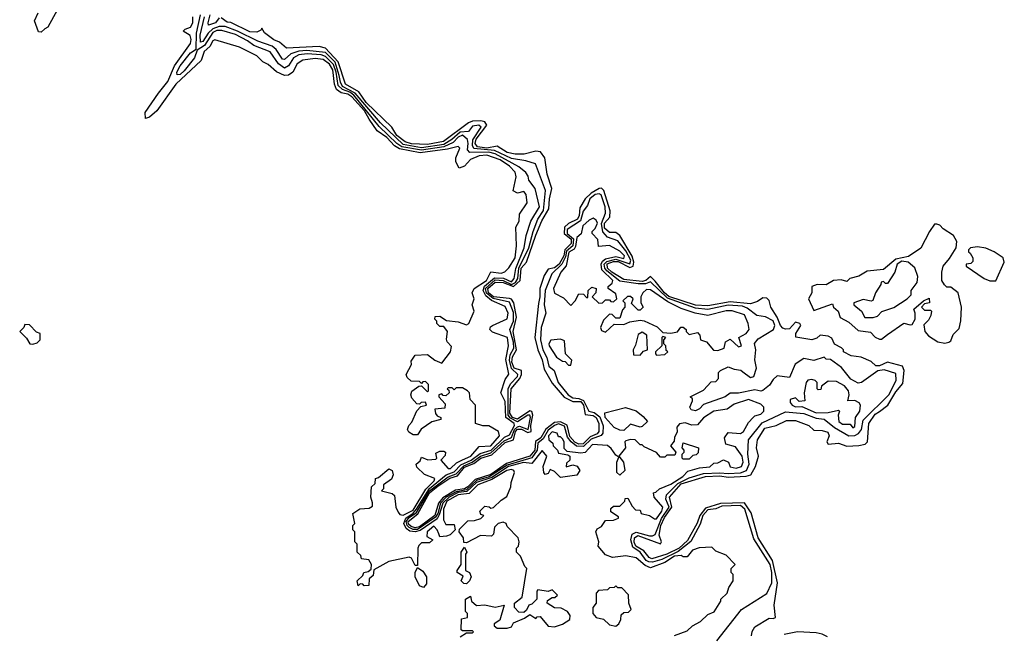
# Model space of a CAD drawing. Extents: x 2737310 to 2869991, y 870230 to 1012730.
# Tile 476 of 479: x 2814970 to 2819786, y 952313 to 955321. Entities that reach past the tile are written whole.
import ezdxf

# ---------------------------------------------------------------- set-up
doc = ezdxf.new("R2010")
doc.units = 0

msp = doc.modelspace()

# ---------------------------------------------------------------- linework, layer by layer
at = {"layer": '0CON02XD'}
for points in [[(2815153, 955367), (2815107.5, 955285), (2815093, 955277), (2815075, 955260), (2815061.7, 955261.7), (2815042.5, 955315), (2815060, 955355)], [(2817618.3, 952441.7), (2817585, 952442.5), (2817550, 952465), (2817551.7, 952478.3), (2817575, 952492.5), (2817587, 952493), (2817600, 952505), (2817575, 952530), (2817555, 952522.5), (2817505, 952530), (2817500, 952525), (2817500, 952485), (2817475, 952460), (2817460, 952455), (2817448.3, 952431.7), (2817435, 952420), (2817411.7, 952421.7), (2817390, 952445), (2817390, 952465), (2817427.5, 952495), (2817450, 952635), (2817440, 952645), (2817420, 952695), (2817400, 952715), (2817400, 952735), (2817410, 952745), (2817412.5, 952765), (2817407.5, 952785), (2817355, 952840), (2817350, 952855), (2817335, 952862.5), (2817310, 952855), (2817293, 952837), (2817287, 952803), (2817277, 952793), (2817223.6, 952796.4), (2817155, 952760), (2817141.7, 952761.7), (2817140, 952785), (2817120, 952815), (2817121.7, 952828.3), (2817161.7, 952868.3), (2817195, 952870), (2817225, 952880), (2817240, 952895), (2817225, 952900), (2817220, 952915), (2817245, 952940), (2817267, 952937), (2817275, 952930), (2817287, 952933), (2817325, 952970), (2817353, 952987), (2817372.5, 953035), (2817373.6, 953056.4), (2817390, 953105), (2817387.5, 953115), (2817375, 953120), (2817353.3, 953115), (2817280, 953070), (2817210, 953045), (2817168.2, 953001.8), (2817115, 952996.5), (2817059.5, 952965), (2817042.9, 952925), (2817043.6, 952873.6), (2817055, 952850), (2817095, 952850), (2817100, 952825), (2817075, 952800), (2817057, 952793), (2817025, 952790), (2817020, 952805), (2817012.5, 952825), (2816995, 952842.5), (2816962.5, 952815), (2816961.7, 952791.7), (2816990, 952775), (2816975, 952760), (2816935, 952760), (2816923, 952747), (2816917.5, 952735), (2816915, 952650), (2816905, 952650), (2816886.4, 952686.4), (2816875, 952690), (2816775, 952670), (2816701.7, 952628.3), (2816698.3, 952601.7), (2816680, 952585), (2816678.3, 952551.7), (2816655, 952550), (2816648.3, 952558.3), (2816635, 952560), (2816625, 952550), (2816620, 952575), (2816648.3, 952601.7), (2816653.6, 952616.4), (2816675, 952620), (2816688.3, 952631.7), (2816690, 952655), (2816678.3, 952678.3), (2816641.7, 952681.7), (2816638.3, 952698.3), (2816620, 952715), (2816620, 952755), (2816610, 952765), (2816610, 952815), (2816600, 952825), (2816600, 952845), (2816610, 952855), (2816600, 952905), (2816633, 952927), (2816679.3, 952930.7), (2816695, 952940), (2816696.4, 952956.4), (2816687.5, 952985), (2816690, 953035), (2816708.3, 953051.7), (2816710, 953075), (2816725, 953080), (2816775, 953122.5), (2816792.5, 953115), (2816797, 953093), (2816788.3, 953071.7), (2816750, 953045), (2816750, 953025), (2816740, 953015), (2816791.7, 953001.7), (2816803, 952993), (2816810, 952935), (2816820.5, 952910.5), (2816829.3, 952899.3), (2816845, 952896), (2816895, 952920), (2816956.6, 953023.4), (2816998, 953065), (2817000, 953075), (2816950, 953095), (2816911.7, 953131.7), (2816910, 953145), (2816928.3, 953161.7), (2816935, 953180), (2816967, 953167), (2817005, 953170), (2817010, 953175), (2817005, 953200), (2817025, 953210), (2817045, 953210), (2817052.5, 953205), (2817051.7, 953188.3), (2817030, 953165), (2817065, 953124), (2817077.5, 953125), (2817106.9, 953153.1), (2817135, 953166.7), (2817176.2, 953185), (2817217.5, 953232.5), (2817275, 953236), (2817316, 953285), (2817312.5, 953305), (2817265, 953333.3), (2817235, 953333.8), (2817200, 953345), (2817200, 953435), (2817173, 953463), (2817170, 953495), (2817160, 953505), (2817135, 953520), (2817105, 953520), (2817095, 953510), (2817085, 953520), (2817065, 953520), (2817060, 953515), (2817068.3, 953508.3), (2817070, 953495), (2817055, 953480), (2817041.7, 953481.7), (2817035, 953490), (2817020, 953485), (2817020, 953475), (2817051.7, 953441.7), (2817050, 953420), (2817000, 953415), (2817003, 953393), (2817011.7, 953381.7), (2817030, 953375), (2817030, 953365), (2816985, 953352.5), (2816933.6, 953316.4), (2816915, 953290), (2816895, 953290), (2816873, 953303), (2816867.5, 953315), (2816873.3, 953335), (2816888.3, 953351.7), (2816913, 953407), (2816931.7, 953428.3), (2816960, 953435), (2816955, 953450), (2816933, 953447), (2816925, 953440), (2816911.7, 953441.7), (2816888.3, 953468.3), (2816882.5, 953485), (2816887.5, 953502.5), (2816921.7, 953528.3), (2816935, 953530), (2816965, 953500), (2816970, 953505), (2816970, 953535), (2816955, 953550), (2816941.7, 953548.3), (2816935, 953540), (2816925, 953550), (2816885, 953552.5), (2816865, 953570), (2816860, 953585), (2816887, 953633), (2816885, 953650), (2816905, 953680), (2816965, 953682.5), (2817000, 953655), (2817035, 953640), (2817077.5, 953695), (2817081.7, 953721.7), (2817060, 953745), (2817057, 953757), (2817062.5, 953795), (2817045, 953820), (2817025, 953820), (2817010, 953835), (2817010, 953845), (2817000, 953855), (2817001.7, 953868.3), (2817025, 953870), (2817058.3, 953848.3), (2817115, 953842.5), (2817155, 953827.5), (2817167.5, 953835), (2817192.5, 953895), (2817183.3, 953925), (2817192.5, 953955), (2817183.3, 953985), (2817192.5, 954005), (2817252.5, 954045), (2817275, 954087.5), (2817325, 954080), (2817343, 954087), (2817363, 954107), (2817393.3, 954155), (2817400, 954215), (2817396.7, 954305), (2817413.3, 954335), (2817415, 954370), (2817452.5, 954425), (2817447.5, 954465), (2817435, 954480), (2817405, 954472.5), (2817383, 954483), (2817397.7, 954552.3), (2817394.2, 954575), (2817365.7, 954605), (2817320, 954635), (2817255, 954658.2), (2817217.5, 954655), (2817175, 954637.5), (2817145, 954603.8), (2817120, 954595), (2817103.3, 954625), (2817103.3, 954645), (2817122.5, 954692.5), (2817115, 954700), (2817062.8, 954687.2), (2816929.4, 954669.4), (2816828.4, 954688.4), (2816803.1, 954703.1), (2816765, 954744.2), (2816717.8, 954777.8), (2816679.5, 954835), (2816656.1, 954875), (2816595, 954944.4), (2816575, 954956.9), (2816542.7, 954962.7), (2816520, 954980), (2816510, 955005), (2816501.8, 955075), (2816485, 955104.2), (2816455, 955126.7), (2816415, 955131.1), (2816355, 955123.8), (2816326.7, 955105), (2816305.9, 955064.1), (2816285, 955050), (2816265, 955048.8), (2816225.9, 955065.9), (2816185, 955102.5), (2816160, 955115), (2816130, 955145), (2816045, 955187.5), (2815925, 955222.5), (2815915, 955217.5), (2815899.4, 955190.6), (2815872.5, 955165), (2815858, 955122), (2815734.2, 955005), (2815640.6, 954875), (2815605, 954844.2), (2815585, 954837.5), (2815583.3, 954866.7), (2815648.2, 954961.8), (2815695, 955018.8), (2815727.5, 955095), (2815806, 955205), (2815808.8, 955225), (2815803.6, 955243.6), (2815770, 955265), (2815780, 955275), (2815806.1, 955283.9), (2815816.2, 955305), (2815817.5, 955335)], [(2816911.4, 952925), (2816974.1, 953025.9), (2817056.4, 953093.6), (2817095, 953107.5), (2817128.2, 953141.8), (2817178.9, 953165), (2817222.4, 953197.6), (2817275.5, 953215), (2817341.7, 953278.3), (2817365, 953288.6), (2817390, 953335), (2817388.1, 953345), (2817347.8, 953375), (2817345, 953452.5), (2817323.8, 953495), (2817345, 953560), (2817363, 953587), (2817348.3, 953658.3), (2817360, 953725), (2817356.2, 953765), (2817282.3, 953792.3), (2817270, 953805), (2817272.7, 953817.3), (2817282.5, 953825), (2817355, 953857.5), (2817358.8, 953885), (2817345, 953916.7), (2817276.9, 953946.9), (2817250.4, 953970.4), (2817237.1, 953995), (2817243.8, 954016.2), (2817291.9, 954058.1), (2817336, 954056), (2817375, 954038.9), (2817387.8, 954055), (2817396.7, 954103.3), (2817436.9, 954205), (2817447.5, 954265), (2817470.8, 954335), (2817511.9, 954405), (2817491.2, 954495), (2817460, 954535), (2817456.7, 954555), (2817445, 954572.5), (2817410.9, 954600.9), (2817295, 954665.4), (2817265, 954672.2), (2817171.1, 954671.1), (2817160, 954685), (2817164.3, 954715), (2817160, 954735), (2817135, 954755.6), (2817115, 954746.7), (2817090.2, 954719.8), (2817045, 954698.4), (2816935, 954682.4), (2816839.5, 954699.5), (2816815.3, 954715.3), (2816728.5, 954798.5), (2816605, 954951.5), (2816585, 954965.9), (2816549.1, 954979.1), (2816528.4, 954998.4), (2816518.2, 955065), (2816505, 955101.4), (2816465, 955141.8), (2816445, 955148.8), (2816375.6, 955154.4), (2816335, 955150), (2816310, 955135), (2816284, 955095), (2816264.4, 955084.4), (2816235.5, 955105.5), (2816195, 955164), (2816114.5, 955194.5), (2816085, 955217.1), (2816025, 955248.9), (2815958.7, 955268.7), (2815935, 955268.2), (2815915, 955258.9), (2815874.7, 955195.3), (2815838.3, 955171.7), (2815825.8, 955135), (2815775, 955071.4), (2815755, 955053.1), (2815740.8, 955050.8), (2815738.6, 955065), (2815754.7, 955095.3), (2815805, 955158.8), (2815833, 955177), (2815835.4, 955254.6), (2815854.4, 955344.4)], [(2818507, 953597), (2818545, 953570), (2818560, 953575), (2818573.3, 953615), (2818566.1, 953656.1), (2818571.2, 953705), (2818564.2, 953735.8), (2818581.2, 953758.8), (2818657.5, 953805), (2818663.8, 953825), (2818655, 953846.7), (2818617.3, 953867.3), (2818575, 953873.3), (2818528.9, 953908.9), (2818505, 953918.5), (2818435, 953923.5), (2818335, 953902.2), (2818275, 953909.6), (2818138.7, 953958.7), (2818055, 954037.5), (2818030.9, 954029.1), (2817995, 954028.2), (2817905, 954041.5), (2817842.5, 954092.5), (2817832.5, 954105), (2817829.3, 954125), (2817841.9, 954138.1), (2817885, 954148.8), (2817954.2, 954125.8), (2817958.8, 954145), (2817935, 954190), (2817895, 954238.8), (2817845, 954257.5), (2817822.1, 954282.1), (2817816.4, 954323.6), (2817835.6, 954374.4), (2817834, 954405), (2817814.3, 954464.3), (2817805, 954469.2), (2817785, 954465.6), (2817759.2, 954445), (2817747.5, 954412.5), (2817725.6, 954384.4), (2817712.8, 954337.2), (2817648.1, 954295), (2817647.5, 954275), (2817678, 954248), (2817675.3, 954215), (2817645, 954188.9), (2817639.8, 954160.2), (2817622.3, 954125), (2817573.4, 954076.6), (2817540, 953995), (2817536, 953925), (2817543.3, 953885), (2817520.8, 953815), (2817517.1, 953755), (2817528.6, 953705), (2817547.6, 953667.6), (2817558.8, 953625), (2817584.1, 953604.1), (2817604, 953545), (2817652, 953485), (2817675, 953470), (2817705, 953467.7), (2817728.1, 953458.1), (2817754, 953405), (2817779.1, 953399.1), (2817807.9, 953377.9), (2817823.2, 953333.2), (2817821.9, 953298.1), (2817813.7, 953286.3), (2817765, 953268.5), (2817728.1, 953231.9), (2817694, 953234), (2817667.9, 953255), (2817648.7, 953278.7), (2817635, 953331.5), (2817605, 953343.1), (2817585, 953335.4), (2817555, 953312.9), (2817530.1, 953269.9), (2817505, 953248.6), (2817501.2, 953215), (2817475, 953176.2), (2817355, 953141.7), (2817267, 953083), (2817205, 953066.1), (2817155, 953020.7), (2817105, 953011.1), (2817056.7, 952985), (2817029, 952955), (2817015.2, 952905), (2817003.6, 952886.4), (2816915, 952826.5), (2816895, 952826.6), (2816875, 952835.3), (2816864.7, 952845), (2816861, 952865), (2816875, 952884.2), (2816911, 952909), (2816974.1, 953015.9), (2817065, 953083.5), (2817105, 953097.7), (2817141.6, 953138.4), (2817182.5, 953155), (2817224.4, 953185.6), (2817275, 953201.6), (2817339.3, 953260.7), (2817375, 953275.6), (2817389.7, 953315), (2817405, 953329.2), (2817415, 953331.3), (2817456.9, 953315), (2817467.8, 953375), (2817465, 953385.6), (2817455, 953386.1), (2817405, 953352.5), (2817370.2, 953370.2), (2817359.2, 953385), (2817358.8, 953515), (2817370.7, 953539.3), (2817405.5, 953575), (2817406.5, 953585), (2817374.8, 953614.8), (2817366.3, 953655), (2817369.3, 953680.7), (2817387.2, 953712.8), (2817385, 953743.3), (2817367.5, 953805), (2817385.3, 953845), (2817385, 953887.5), (2817365, 953939.4), (2817285, 953956.2), (2817253.2, 953983.2), (2817249, 954005), (2817295, 954047.4), (2817335, 954045.3), (2817375, 954025.3), (2817395.3, 954035), (2817406.2, 954055), (2817411.8, 954105), (2817459.5, 954205), (2817481.1, 954285), (2817504.6, 954345.4), (2817532.4, 954387.6), (2817542, 954485), (2817492.5, 954615), (2817445, 954630), (2817375, 954641.9), (2817291.7, 954681.7), (2817191.5, 954691.5), (2817184.5, 954705), (2817187.1, 954732.9), (2817227.1, 954795), (2817215, 954804.3), (2817185, 954800.8), (2817165, 954773.8), (2817125, 954771.1), (2817084.4, 954735), (2817045, 954710.6), (2816935, 954694.1), (2816845, 954711.1), (2816735, 954815.7), (2816611.2, 954961.2), (2816548.9, 954995), (2816538.5, 955015), (2816532.6, 955047.4), (2816512.6, 955112.6), (2816465, 955160), (2816375, 955171.1), (2816335, 955167.9), (2816295.4, 955154.6), (2816265, 955126.2), (2816255, 955128.8), (2816224.2, 955175), (2816205, 955190.8), (2816135, 955215.8), (2816035.3, 955265.3), (2815975, 955287.3), (2815945, 955287.3), (2815914.2, 955275.8), (2815891.1, 955255), (2815865, 955214), (2815855, 955211.2), (2815852.5, 955245), (2815873.6, 955335)], [(2815945, 955330), (2815927.5, 955305), (2815893.9, 955293.9), (2815891.2, 955305), (2815901.2, 955345)], [(2817161.6, 953035), (2817145, 953025.2), (2817102.1, 953017.9), (2817039, 952981), (2817018.9, 952955), (2817000, 952895), (2816925, 952839.5), (2816905, 952834.3), (2816885, 952840), (2816871.9, 952851.9), (2816870.8, 952865), (2816916.7, 952903.3), (2816974, 953005), (2817015, 953038.6), (2817073.1, 953076.9), (2817111.8, 953088.2), (2817145, 953130.5), (2817190.6, 953149.4), (2817225, 953175.3), (2817278.5, 953191.5), (2817345, 953252.2), (2817384.7, 953265.3), (2817394.8, 953305), (2817405, 953316.9), (2817425, 953316.7), (2817455, 953300.8), (2817471.5, 953305), (2817470.5, 953335), (2817480.3, 953385), (2817475, 953404.3), (2817465, 953406.2), (2817405, 953365.9), (2817380, 953375), (2817367.7, 953395), (2817373.3, 953515), (2817416.5, 953565), (2817423.8, 953585), (2817423.8, 953605), (2817388.5, 953615), (2817377.7, 953645), (2817379.6, 953670.4), (2817400, 953705), (2817383.3, 953795), (2817399.4, 953865), (2817386.1, 953935), (2817375, 953953.5), (2817366.5, 953956.5), (2817287.5, 953965), (2817263.1, 953985), (2817258.9, 954005), (2817295, 954037.3), (2817335, 954035.7), (2817385, 954015.3), (2817417.9, 954045), (2817423.1, 954105), (2817448.5, 954135), (2817494, 954266), (2817524, 954336), (2817558.5, 954395), (2817561.1, 954445), (2817572.5, 954495), (2817550, 954565), (2817538, 954645), (2817516.7, 954675), (2817495, 954677.5), (2817437, 954663), (2817393.4, 954663.4), (2817355, 954671.9), (2817305, 954702), (2817255, 954692.7), (2817209.2, 954699.2), (2817197.2, 954715), (2817203.2, 954736.8), (2817254.4, 954805), (2817245, 954821.9), (2817225, 954826.5), (2817185, 954824.4), (2817165, 954817.1), (2817043.3, 954725), (2816965, 954710), (2816886.2, 954713.8), (2816855, 954723.5), (2816815, 954754.4), (2816790, 954795), (2816665, 954915.8), (2816628, 954968), (2816563.1, 955005), (2816527.8, 955115), (2816465, 955181.4), (2816435, 955189.2), (2816275, 955181.2), (2816241.2, 955211.2), (2816212.4, 955222.4), (2816167, 955257), (2816155, 955280), (2816150, 955270), (2816130, 955260), (2816095, 955261.4), (2816003, 955307), (2815985, 955308.8), (2815955, 955330)], [(2818550, 952305), (2818553, 952327), (2818565, 952350), (2818635, 952392.5), (2818655, 952390), (2818667.5, 952395), (2818660, 952455), (2818676.7, 952565), (2818651.8, 952675), (2818582.2, 952785), (2818546.9, 952906.9), (2818515, 952956.4), (2818397.4, 952952.6), (2818325, 952930.7), (2818296.1, 952895), (2818283.2, 952856.8), (2818237, 952773), (2818195.6, 952734.4), (2818135, 952705.4), (2818062.6, 952682.6), (2818048.5, 952688.5), (2818022.3, 952722.3), (2818003.3, 952733.3), (2817983.9, 952743.9), (2817974.7, 952764.7), (2817977.3, 952785), (2817993.4, 952796.6), (2818105, 952756.7), (2818109.2, 952765), (2818097.9, 952797.9), (2818106.4, 952845), (2818124.5, 952885.5), (2818160.3, 952935), (2818147.7, 952985), (2818205, 953049.7), (2818324.1, 953085.9), (2818395, 953088.2), (2818435, 953082.3), (2818523.1, 953086.9), (2818545.7, 953094.3), (2818568.8, 953135), (2818583.3, 953185), (2818573.8, 953225), (2818578.1, 953265), (2818615, 953322.2), (2818670, 953335), (2818720.7, 953359.3), (2818765, 953360), (2818830, 953335), (2818855, 953312.5), (2818895, 953311.2), (2818923, 953303), (2818930, 953285), (2818917.5, 953255), (2818925, 953243.3), (2818975, 953248.8), (2819016.2, 953233.8), (2819075, 953236.7), (2819105, 953243.8), (2819117.5, 953255), (2819124, 953345), (2819155, 953390), (2819175, 953404), (2819215.6, 953434.4), (2819255, 953500), (2819289.1, 953540.9), (2819296, 953605), (2819287.5, 953625), (2819215, 953645.5), (2819175, 953627.1), (2819157.6, 953627.6), (2819135, 953647.5), (2819085, 953670), (2819036.1, 953676.1), (2819000, 953695), (2819000, 953705), (2818990, 953715), (2818955, 953732.5), (2818943, 953763), (2818925, 953772.5), (2818885, 953777.5), (2818868.3, 953761.7), (2818845, 953754), (2818766.7, 953766.7), (2818766.2, 953785), (2818790, 953825), (2818786.2, 953835), (2818765, 953841.2), (2818735, 953808.1), (2818715, 953806.5), (2818702.2, 953812.2), (2818690.5, 953825), (2818675, 953865.8), (2818643.3, 953915), (2818635, 953947.5), (2818625, 953958), (2818605, 953959.2), (2818578.6, 953941.4), (2818545, 953931.1), (2818445, 953940.8), (2818335, 953920.9), (2818275, 953924.6), (2818145, 953965.9), (2818123.8, 953983.8), (2818078, 954042), (2818055, 954064.4), (2818031.9, 954045), (2818015, 954039.5), (2817925, 954049.1), (2817866.2, 954085), (2817845.3, 954105), (2817844.1, 954125.9), (2817875, 954138), (2817897.5, 954137.5), (2817955, 954107.7), (2817970.4, 954115), (2817974.1, 954135), (2817965, 954164.4), (2817905, 954265.7), (2817885, 954280), (2817855, 954278.9), (2817830.6, 954300.6), (2817830, 954325), (2817856.7, 954355), (2817857.9, 954385), (2817827.5, 954485), (2817816.3, 954496.3), (2817805, 954495.6), (2817765, 954472.7), (2817735.5, 954445), (2817710, 954400), (2817707, 954363), (2817698.9, 954345), (2817655, 954324.5), (2817633.9, 954305), (2817632.8, 954275), (2817666.6, 954246.6), (2817667.5, 954225), (2817636.9, 954195), (2817631.2, 954165), (2817608, 954125), (2817585, 954106.2), (2817555, 954100), (2817535, 954068.8), (2817513.7, 954006.3), (2817514.4, 953965), (2817507.6, 953932.4), (2817489.5, 953765), (2817504.5, 953705), (2817526.2, 953656.2), (2817535, 953611.2), (2817575, 953542.9), (2817633.3, 953473.3), (2817675, 953453.3), (2817715, 953452.7), (2817728.4, 953435), (2817735, 953388.6), (2817775, 953383.4), (2817788.8, 953375), (2817802.4, 953345), (2817802.7, 953305), (2817795, 953294.5), (2817760.4, 953279.6), (2817725.2, 953244.8), (2817705, 953243.5), (2817685, 953253.2), (2817660.7, 953280.7), (2817647.1, 953337.1), (2817615, 953353.1), (2817585, 953349.4), (2817543.7, 953316.3), (2817518.8, 953275), (2817492.9, 953257.1), (2817490, 953215), (2817465.6, 953184.4), (2817351.2, 953148.8), (2817274.6, 953095), (2817198.5, 953071.5), (2817161.6, 953035)], [(2817665, 953922.5), (2817687.5, 953945), (2817705, 953980), (2817727.5, 953977.5), (2817741.7, 953961.7), (2817748.3, 953961.7), (2817750, 953995), (2817768.3, 954011.7), (2817790, 954005), (2817787.5, 953985), (2817770, 953965), (2817803, 953933), (2817820, 953935), (2817835, 953950), (2817855, 953950), (2817861.7, 953941.7), (2817875, 953940), (2817890, 953955), (2817885, 953980), (2817847.5, 954005), (2817847.5, 954015), (2817868, 954032), (2817871.2, 954045), (2817816.8, 954096.8), (2817814.3, 954125), (2817820.3, 954139.7), (2817835, 954150.5), (2817885, 954162.5), (2817925, 954152.9), (2817927.5, 954165), (2817905, 954188), (2817855, 954216.2), (2817801.7, 954211.7), (2817797.5, 954245), (2817770, 954275), (2817770, 954285), (2817785, 954300), (2817795.8, 954325), (2817789.3, 954339.3), (2817775, 954350), (2817755, 954340), (2817725, 954312.5), (2817716.2, 954273.8), (2817694.3, 954255.7), (2817688.8, 954211.2), (2817681.4, 954198.6), (2817656.6, 954183.4), (2817642.7, 954117.3), (2817617.5, 954085), (2817581.2, 954005), (2817585, 953982.5), (2817629.3, 953959.3), (2817665, 953922.5)], [(2819495, 953738.8), (2819515, 953742.5), (2819525, 953750), (2819535, 953780), (2819565, 953810), (2819573, 953847), (2819576.1, 953913.9), (2819560.8, 953985), (2819525, 954012.5), (2819505, 954012.5), (2819493.6, 954023.6), (2819480, 954045), (2819480, 954085), (2819486.7, 954115), (2819518.3, 954151.7), (2819550, 954205), (2819553.3, 954235), (2819537.5, 954265), (2819487, 954297), (2819470, 954315), (2819455, 954320), (2819445, 954320), (2819420, 954285), (2819377.8, 954202.2), (2819317.8, 954162.2), (2819255, 954148.5), (2819195, 954098.6), (2819115, 954090), (2819075, 954066.7), (2819030, 954055), (2819015, 954040), (2818987.5, 954047.5), (2818950, 954045), (2818915, 954024), (2818870, 954025), (2818843.8, 954015), (2818843.8, 953985), (2818828.8, 953955), (2818855, 953897.5), (2818945, 953930), (2818950, 953915), (2818972.5, 953895), (2818983.6, 953863.6), (2819025, 953840), (2819070.8, 953800.8), (2819131.7, 953791.7), (2819155, 953767.5), (2819175, 953757.5), (2819185, 953757.5), (2819215, 953781.2), (2819295, 953836.7), (2819325, 953827.5), (2819335, 953830), (2819350, 953855), (2819350, 953885), (2819342.5, 953905), (2819390, 953945), (2819417.5, 953957.5), (2819420, 953935), (2819395, 953930), (2819380, 953915), (2819395, 953900), (2819425, 953900), (2819430, 953895), (2819427, 953873), (2819415, 953850), (2819393, 953827), (2819396.7, 953795), (2819415, 953773.3), (2819460, 953745), (2819495, 953738.8)], [(2819745, 954042.5), (2819785.8, 954135), (2819780, 954155), (2819736.7, 954185), (2819695, 954203.3), (2819655, 954210), (2819620, 954205), (2819610, 954195), (2819610, 954185), (2819619.3, 954179.3), (2819632.5, 954155), (2819631.7, 954138.3), (2819621.7, 954128.3), (2819600, 954125), (2819600, 954115), (2819687.5, 954055), (2819715, 954042.5), (2819745, 954042.5)], [(2819145, 953863.3), (2819165, 953870), (2819186.4, 953893.6), (2819245, 953912.5), (2819310, 953955), (2819330, 953975), (2819330, 953995), (2819360, 954035), (2819363.3, 954065), (2819347.5, 954107.5), (2819315, 954133.8), (2819285, 954139.2), (2819261.2, 954125), (2819250, 954085), (2819215, 954030), (2819205, 954030), (2819195, 954040), (2819183, 954037), (2819182.5, 954025), (2819156.4, 953983.6), (2819143, 953947), (2819135, 953943.3), (2819095, 953952.5), (2819050, 953935), (2819050, 953925), (2819087.5, 953895), (2819103.3, 953863.3), (2819145, 953863.3)], [(2818385, 953702.5), (2818416.4, 953713.6), (2818422.5, 953745), (2818445, 953757.5), (2818485, 953720), (2818500, 953725), (2818487.5, 953765), (2818522.5, 953785), (2818537.5, 953805), (2818533.3, 953835), (2818515, 953876.7), (2818454.1, 953895.9), (2818425, 953896), (2818335, 953874), (2818274.2, 953884.2), (2818205, 953907.5), (2818140.6, 953940.6), (2818055, 953998.8), (2818035, 954000), (2818017.5, 953985), (2818007.5, 953965), (2818007.5, 953935), (2818020, 953915), (2818005, 953900), (2817995, 953900), (2817961.7, 953931.7), (2817970, 953955), (2817957, 953967), (2817943, 953967), (2817920, 953945), (2817930, 953935), (2817930, 953915), (2817918.3, 953901.7), (2817905, 953860), (2817885, 953860), (2817868.3, 953878.3), (2817855, 953880), (2817825, 953850), (2817810, 953815), (2817815, 953800), (2817835, 953792.5), (2817878.3, 953831.7), (2817925, 953830), (2817955, 953842.5), (2818005, 953850), (2818025, 953847.5), (2818088.3, 953818.3), (2818115, 953790), (2818155, 953787.5), (2818187, 953793), (2818203.6, 953816.4), (2818215, 953816.7), (2818230, 953805), (2818230, 953795), (2818245, 953780), (2818285, 953790), (2818297, 953777), (2818300, 953755), (2818330, 953745), (2818363, 953703), (2818385, 953702.5)], [(2815035, 953732.5), (2815055, 953740), (2815070, 953755), (2815070, 953785), (2815051.7, 953791.7), (2815018.3, 953828.3), (2814995, 953830), (2814990, 953815), (2814970, 953795), (2815003, 953763), (2815020, 953735), (2815035, 953732.5)], [(2818005, 953680), (2818021.7, 953698.3), (2818040, 953705), (2818037, 953777), (2818015, 953792.5), (2817995, 953780), (2817982.5, 953727.5), (2817970, 953705), (2817971.7, 953681.7), (2818005, 953680)], [(2817665, 953630), (2817670, 953655), (2817640, 953685), (2817635, 953750), (2817615, 953757.5), (2817567.5, 953752.5), (2817557.5, 953735), (2817560, 953725), (2817595, 953670), (2817625, 953650), (2817638.3, 953648.3), (2817655, 953630), (2817665, 953630)], [(2818085, 953680), (2818125, 953682.5), (2818140, 953695), (2818131.7, 953701.7), (2818130, 953725), (2818120, 953735), (2818120, 953755), (2818130, 953765), (2818115, 953770), (2818110, 953765), (2818110, 953725), (2818080, 953695), (2818080, 953685), (2818085, 953680)], [(2818379.3, 952280.7), (2818500, 952435), (2818625, 952512.5), (2818648.8, 952565), (2818648.9, 952615), (2818640, 952655), (2818560.9, 952780.9), (2818516.7, 952925), (2818495, 952942.9), (2818405, 952940.4), (2818375, 952927.1), (2818335, 952922.7), (2818311.2, 952895), (2818297.7, 952852.3), (2818252.1, 952767.9), (2818191.4, 952718.6), (2818110.5, 952679.5), (2818065, 952666.2), (2818047.1, 952667.1), (2818034.4, 952675), (2818005.6, 952715), (2817969.2, 952739.2), (2817958.5, 952775), (2817966.4, 952803.6), (2817985, 952812.5), (2818050, 952795), (2818065.6, 952794.4), (2818078.3, 952801.7), (2818109.9, 952880.1), (2818146.8, 952935), (2818130.6, 952975), (2818133.1, 952995), (2818188.5, 953051.5), (2818245, 953079.6), (2818315, 953100), (2818395, 953103.8), (2818435, 953099.5), (2818496.1, 953103.9), (2818525, 953114.3), (2818538.1, 953145), (2818531.4, 953195), (2818534.3, 953265.7), (2818602.1, 953347.9), (2818715, 953402), (2818805, 953394.3), (2818865, 953371.4), (2818905, 953366.2), (2818955.6, 953325.6), (2819025, 953284.2), (2819055, 953285.8), (2819073.4, 953296.6), (2819087.1, 953315), (2819095, 953361.2), (2819221.4, 953485), (2819257.5, 953555), (2819255, 953590), (2819197.7, 953607.7), (2819167.3, 953602.7), (2819087.5, 953545), (2819071.7, 953541.7), (2819035, 953562.5), (2818989.3, 953619.3), (2818935, 953657.5), (2818915, 953660), (2818905, 953670), (2818855, 953653.3), (2818805, 953662.5), (2818762.5, 953635), (2818735, 953570), (2818675, 953577.5), (2818655, 953560), (2818637.7, 953532.3), (2818605, 953506.7), (2818595, 953503.3), (2818565, 953510), (2818485, 953494), (2818445, 953492.5), (2818420, 953475), (2818315, 953437.5), (2818295, 953416.7), (2818275, 953407.5), (2818255, 953412.5), (2818247.5, 953425), (2818260, 953455), (2818260, 953465), (2818250, 953475), (2818315, 953507.5), (2818351.7, 953548.3), (2818375, 953550), (2818387.5, 953565), (2818387.5, 953595), (2818397.5, 953605), (2818435, 953622.5), (2818465, 953610), (2818496.4, 953606.4), (2818507, 953597)], [(2819045, 953323.3), (2819055, 953330), (2819057.5, 953375), (2819080, 953405), (2819082.5, 953435), (2819076.2, 953446.2), (2819055, 953456.7), (2819020, 953455), (2819026.7, 953485), (2819023.3, 953505), (2819005, 953528.8), (2818965, 953550), (2818925, 953552.5), (2818891.7, 953528.3), (2818888.3, 953511.7), (2818875, 953510), (2818870, 953515), (2818870, 953545), (2818860, 953555), (2818845, 953560), (2818825, 953556.7), (2818816.7, 953545), (2818807.5, 953495), (2818810, 953455), (2818783, 953453), (2818765, 953470), (2818738.3, 953461.7), (2818738.3, 953448.3), (2818747.5, 953435), (2818765, 953426.7), (2818795, 953427.5), (2818865, 953397.1), (2818925, 953399.2), (2818975, 953410), (2818980, 953405), (2818973.3, 953385), (2818976.7, 953355), (2818995, 953341.2), (2819031.7, 953341.7), (2819045, 953323.3)], [(2818173, 952307), (2818235, 952330), (2818260, 952355), (2818300, 952375), (2818335, 952410), (2818366.4, 952423.6), (2818400, 952475), (2818400, 952485), (2818430, 952515), (2818438.3, 952541.7), (2818460, 952575), (2818460, 952605), (2818450, 952615), (2818450, 952635), (2818470, 952655), (2818425, 952700), (2818375, 952720), (2818355, 952740), (2818293, 952737), (2818260, 952725), (2818235, 952692.5), (2818215, 952692.5), (2818205, 952698.8), (2818173.3, 952695), (2818125, 952664), (2818055, 952638.8), (2818029.4, 952649.4), (2817985, 952686.7), (2817935, 952696.7), (2817869.3, 952689.3), (2817835, 952702.5), (2817800, 952745), (2817802.5, 952765), (2817787.5, 952815), (2817795, 952830), (2817815, 952840), (2817835, 952870), (2817875, 952872.5), (2817898.3, 952881.7), (2817898.3, 952888.3), (2817861.7, 952911.7), (2817861.7, 952928.3), (2817875, 952940), (2817905, 952940), (2817930, 952965), (2817931.7, 952978.3), (2817945, 952980), (2817965, 952940), (2817981.7, 952921.7), (2818005, 952920), (2818010, 952905), (2818050, 952895), (2818075, 952877.5), (2818085, 952877.5), (2818111.2, 952915), (2818116.2, 952935), (2818072.5, 952985), (2818070, 953005), (2818081.7, 953008.3), (2818100, 953025), (2818155, 953048), (2818213.3, 953085), (2818238.3, 953111.7), (2818295, 953127.5), (2818345, 953132.5), (2818365, 953150), (2818385, 953152.5), (2818413, 953167), (2818436.4, 953156.4), (2818445, 953133.3), (2818475, 953126.2), (2818500, 953135), (2818508, 953155), (2818503.3, 953185), (2818470.7, 953230.7), (2818423.6, 953243.6), (2818417.5, 953275), (2818435, 953300), (2818495, 953296.7), (2818510, 953305), (2818535, 953350), (2818557.5, 953375), (2818565, 953382.5), (2818595, 953390), (2818610, 953405), (2818610, 953425), (2818595, 953440), (2818535, 953462.5), (2818465, 953440), (2818430, 953415), (2818365, 953406), (2818315, 953373.3), (2818285, 953337.5), (2818257, 953337), (2818225, 953347.5), (2818196.4, 953343.6), (2818183.6, 953326.4), (2818186.4, 953303.6), (2818173, 953277), (2818171.7, 953258.3), (2818152.5, 953235), (2818180, 953205), (2818175, 953190), (2818135, 953190), (2818125, 953180), (2818105, 953180), (2818085, 953202.5), (2818025, 953230), (2818015, 953240), (2818005, 953240), (2817980, 953265), (2817957, 953267), (2817935, 953260), (2817930, 953255), (2817932.5, 953225), (2817900, 953185), (2817922.5, 953155), (2817930, 953115), (2817905, 953092.5), (2817890, 953105), (2817890, 953155), (2817900, 953180), (2817885, 953190), (2817863, 953223), (2817845, 953237.5), (2817771.7, 953241.7), (2817735, 953203.3), (2817715, 953200), (2817648.3, 953208.3), (2817633, 953223), (2817632.5, 953255), (2817625, 953270), (2817615, 953280), (2817605, 953280), (2817598.3, 953298.3), (2817575, 953303.8), (2817556.2, 953285), (2817557.5, 953265), (2817578.3, 953248.3), (2817580, 953235), (2817600, 953215), (2817605, 953200), (2817651.7, 953191.7), (2817660, 953185), (2817660, 953165), (2817645, 953150), (2817643, 953133), (2817675, 953142.5), (2817696.1, 953136.1), (2817710, 953115), (2817695, 953092.5), (2817615, 953080), (2817585, 953110), (2817565, 953120), (2817555, 953100), (2817540, 953095), (2817533.3, 953105), (2817530, 953135), (2817547.5, 953185), (2817525, 953212.5), (2817475, 953148.8), (2817434.2, 953154.2), (2817361.4, 953135), (2817279.3, 953080.7), (2817205, 953056.2), (2817157.8, 953012.2), (2817115, 953007), (2817070.4, 952985), (2817039.2, 952955), (2817022.4, 952897.6), (2817011.2, 952878.8), (2816929.3, 952820.7), (2816905, 952814.5), (2816878, 952818), (2816860.3, 952830.3), (2816849.3, 952855), (2816858, 952882), (2816895, 952905.3), (2816911.4, 952925)], [(2817925, 953311.2), (2817905, 953312), (2817877.5, 953325), (2817833.3, 953375), (2817832.3, 953397.7), (2817933, 953423), (2817985, 953407.5), (2818019.3, 953379.3), (2818040, 953355), (2818015, 953330), (2818005, 953327.5), (2817958.3, 953341.7), (2817925, 953311.2)], [(2818245, 953170), (2818215, 953170), (2818210, 953175), (2818210, 953195), (2818220, 953205), (2818220, 953215), (2818210, 953225), (2818215, 953250), (2818290, 953225), (2818288.3, 953201.7), (2818278.3, 953191.7), (2818261.7, 953188.3), (2818245, 953170)], [(2817155, 952560), (2817141.7, 952561.7), (2817130, 952575), (2817138.3, 952598.3), (2817110, 952615), (2817110, 952625), (2817130, 952655), (2817130, 952715), (2817145, 952740), (2817157.5, 952715), (2817150, 952705), (2817150, 952625), (2817170, 952615), (2817177.5, 952595), (2817170, 952575), (2817155, 952560)], [(2816945, 952542.5), (2816925, 952550), (2816903.6, 952593.6), (2816903.6, 952616.4), (2816915, 952640), (2816941.7, 952621.7), (2816960, 952595), (2816959.3, 952560.7), (2816945, 952542.5)], [(2817885, 952352.5), (2817900, 952365), (2817910, 952385), (2817911.7, 952408.3), (2817925, 952420), (2817948.3, 952421.7), (2817960, 952435), (2817950, 952465), (2817947, 952507), (2817915, 952540), (2817895, 952540), (2817885, 952550), (2817878.3, 952541.7), (2817855, 952540), (2817845, 952530), (2817801.7, 952528.3), (2817790, 952515), (2817790, 952465), (2817772.5, 952445), (2817772.5, 952415), (2817790, 952395), (2817825, 952387.5), (2817855, 952360), (2817885, 952352.5)], [(2817125, 952300), (2817155, 952320), (2817185, 952320), (2817190, 952325), (2817185, 952330), (2817135, 952330), (2817130, 952335), (2817131.7, 952388.3), (2817160, 952395), (2817160, 952415), (2817150, 952425), (2817150, 952485), (2817175, 952500), (2817180, 952475), (2817205, 952453.3), (2817245, 952456.7), (2817295, 952446.7), (2817340, 952455), (2817318.3, 952381.7), (2817290, 952365), (2817290, 952355), (2817305, 952342.5), (2817355, 952342.5), (2817375, 952350), (2817385, 952370), (2817438.3, 952391.7), (2817465, 952410), (2817495, 952390), (2817501.7, 952398.3), (2817515, 952400), (2817555, 952352.5), (2817585, 952350), (2817625, 952362.5), (2817660, 952385), (2817662.5, 952405), (2817650, 952425), (2817618.3, 952441.7)], [(2818920.9, 952300.9), (2818895, 952313.1), (2818865, 952320.6), (2818775, 952326), (2818708.3, 952311.7)]]:
    msp.add_lwpolyline(points, dxfattribs=at)

doc.saveas('drawing.dxf')
